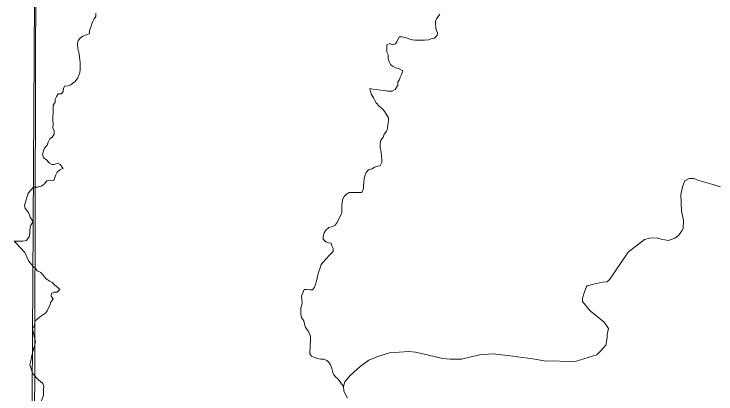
# Model space of a CAD drawing. Extents: x 553962 to 842807, y 8883888 to 9032388.
# Drawn here: x 607488 to 610146, y 8906888 to 8908325 of the extents above; entities that cross this region are included whole.
import ezdxf

# ---------------------------------------------------------------- set-up
doc = ezdxf.new("R2010")
doc.units = 0
doc.header["$LTSCALE"] = 200
doc.layers.add('6', color=7, linetype='Continuous', lineweight=13)

msp = doc.modelspace()

# ---------------------------------------------------------------- linework, layer by layer
at = {"layer": '6'}
for points in [[(607657.7, 8924743.3), (607574.2, 8909874.9), (607492.3, 8896026.7)], [(607798.1, 8908328.7), (607798, 8908316.4), (607790.8, 8908307.3), (607786.7, 8908297.2), (607782.5, 8908288), (607778.4, 8908275.8), (607774.2, 8908263.6), (607774.1, 8908252.4), (607761.9, 8908247.4), (607748.6, 8908241.4), (607738.4, 8908234.3), (607731.2, 8908225.2), (607728.1, 8908215), (607728, 8908204.8), (607731, 8908189.6), (607735, 8908175.3), (607735.9, 8908163), (607736.8, 8908152.8), (607737.8, 8908141.6), (607737.7, 8908130.4), (607738.6, 8908114.1), (607737.5, 8908104), (607729.2, 8908083.6), (607719, 8908070.5), (607710.8, 8908063.4), (607702.6, 8908057.3), (607693.4, 8908053.3), (607679.2, 8908052.4), (607675, 8908043.2), (607673.9, 8908032), (607667.8, 8908022.9), (607655.6, 8908023), (607648.4, 8908013.9), (607643.2, 8908003.7), (607643.2, 8907992.5), (607636, 8907980.3), (607635.9, 8907969.1), (607635.7, 8907950.8), (607634.6, 8907937.6), (607634.5, 8907921.3), (607635.5, 8907910.1), (607635.3, 8907893.8), (607640.4, 8907884.6), (607640.3, 8907871.3), (607632.1, 8907859.2), (607623.9, 8907853.1), (607616.7, 8907840.9)], [(609100.7, 8908325.4), (609089.1, 8908309.1), (609084, 8908300), (609083.9, 8908288.8), (609084.8, 8908275.5), (609086.8, 8908264.3), (609090.8, 8908255.1), (609089.7, 8908243.9), (609080.5, 8908234.8), (609067.2, 8908231.8), (609057, 8908227.8), (609042.8, 8908226.9), (609032.6, 8908226.9), (609020.4, 8908227), (609007.2, 8908227.1), (608995, 8908228.2), (608982.8, 8908231.3), (608973.7, 8908235.4), (608956.4, 8908238.6), (608946.2, 8908238.7), (608938, 8908220.4), (608931.8, 8908212.3), (608921.6, 8908209.3), (608910.5, 8908213.4), (608899.2, 8908209.4), (608899.1, 8908195.2), (608899, 8908180.9), (608905.1, 8908170.7), (608905, 8908156.4), (608909, 8908144.2), (608913, 8908135), (608921, 8908127.8), (608933.2, 8908121.6), (608946.4, 8908118.5), (608959.6, 8908110.3), (608955.4, 8908097.1), (608950.3, 8908086.9), (608947.1, 8908076.7), (608941, 8908068.6), (608940.9, 8908053.6)], [(608939.6, 8908053.7), (608931.6, 8908040.2), (608919.4, 8908034.1), (608902.1, 8908034.2), (608888.9, 8908036.3), (608875.7, 8908037.4), (608861.4, 8908039.6), (608846.2, 8908040.7), (608835.2, 8908043.2), (608835.2, 8908043.2)], [(608835.2, 8908043.4), (608835.2, 8908043.2), (608836.5, 8908036.6), (608841.4, 8908021.3), (608848.5, 8908008), (608853.5, 8907998.8), (608859.5, 8907989.6), (608870.6, 8907976.3), (608882.8, 8907967.1), (608891.8, 8907955.8), (608897.9, 8907945.6), (608905.9, 8907932.3), (608905.8, 8907921.1), (608902.7, 8907905.8), (608901.6, 8907892.6), (608898.4, 8907882.4), (608889.2, 8907870.3), (608885.1, 8907860.1), (608876.8, 8907847.9), (608874.7, 8907834.7), (608874.6, 8907820.4), (608876.6, 8907810.3), (608879.5, 8907789.9), (608880.4, 8907774.6), (608880.3, 8907763.4), (608874.1, 8907751.2), (608864, 8907750.2), (608852.8, 8907746.2), (608843.6, 8907740.2), (608830.3, 8907736.2), (608821.1, 8907726.1)], [(607616.7, 8907840.9), (607613.5, 8907828.7), (607603.3, 8907817.6), (607599.1, 8907806.4), (607596, 8907795.2), (607599, 8907781.9), (607610.1, 8907774.8), (607622.2, 8907761.4), (607630.7, 8907756.6), (607639.9, 8907756.2), (607639.9, 8907756.2)], [(607639.9, 8907756.2), (607652.7, 8907761.3), (607662.8, 8907756.5), (607666.7, 8907751.4), (607673.7, 8907741.1), (607674.2, 8907740.4)], [(607674, 8907740.4), (607673, 8907740.4), (607660.8, 8907735.4), (607651.6, 8907727.3), (607646.4, 8907717.2), (607638.2, 8907695.8), (607627, 8907696.9), (607611.7, 8907693.9), (607602.5, 8907681.8), (607591.2, 8907673.7), (607576.9, 8907670.7), (607561.1, 8907670.8)], [(608821.1, 8907726.1), (608816.9, 8907716.9), (608813.8, 8907700.7), (608812.7, 8907687.4), (608811.6, 8907676.2), (608811.5, 8907665), (608805.3, 8907649.8), (608770.7, 8907650), (608757.5, 8907650.1), (608746.2, 8907644), (608738.1, 8907634.9), (608732.9, 8907625.8), (608729.8, 8907612.6), (608729.7, 8907602.4), (608729.6, 8907592.2), (608729.5, 8907574.9), (608725.4, 8907564.7), (608717.1, 8907548.5), (608711.9, 8907536.3), (608703.5, 8907526.3), (608691.2, 8907520.6), (608680.4, 8907517.7), (608668, 8907508), (608662.8, 8907497.9), (608658.7, 8907483.6), (608658.6, 8907473.5), (608668.7, 8907463.2), (608678.9, 8907460.1), (608689, 8907458), (608691, 8907447.8), (608696, 8907438.6), (608695.9, 8907426.4), (608688.8, 8907419.3), (608680.6, 8907411.2), (608669.3, 8907399), (608659, 8907386.9), (608650.8, 8907377.8), (608646.7, 8907364.6), (608641.5, 8907351.3), (608638.3, 8907339.1), (608635.2, 8907325.9), (608632.1, 8907312.7), (608630, 8907302.5), (608625.8, 8907291.3), (608618.6, 8907282.2), (608608.5, 8907282.3), (608596.3, 8907283.4), (608586.1, 8907283.4)], [(610163.2, 8907671.2), (610134, 8907680), (610081.5, 8907696.1), (610062.5, 8907703.4), (610045, 8907703.4), (610027.5, 8907694.6), (610020.2, 8907675.6), (610012.9, 8907642), (610015.8, 8907579.2), (610023.1, 8907545.6), (610021.6, 8907513.4), (610017.2, 8907504.6), (610004.1, 8907487.1), (609989.5, 8907476.9), (609966.2, 8907468.1), (609938.4, 8907473.9), (609920.9, 8907478.3), (609894.6, 8907476.9), (609875.6, 8907472.5), (609812.9, 8907424.3), (609763.2, 8907349.7), (609745.7, 8907323.4), (609734.1, 8907311.8), (609716.5, 8907310.3), (609681.5, 8907303), (609658.1, 8907297.1), (609655.2, 8907294.2), (609646.5, 8907270.8), (609640.6, 8907250.4), (609640.6, 8907237.2), (609669.8, 8907202.2), (609722.4, 8907159.8), (609731.1, 8907146.6), (609738.4, 8907134.9), (609734.1, 8907113), (609734.1, 8907101.3), (609728.2, 8907072.1), (609706.3, 8907047.2), (609694.6, 8907035.6), (609612.9, 8907010.7), (609494.7, 8907013.6), (609452.3, 8907020.9), (609376.2, 8907030.4), (609302, 8907039.9), (609250.9, 8907035.6), (609182.3, 8907019.5), (609139.9, 8907019.5), (609112.2, 8907022.4), (609008.6, 8907045.8)], [(607561.1, 8907670.8), (607540.8, 8907647.7), (607527.6, 8907601.1), (607530.3, 8907589), (607542.1, 8907574.9), (607549.3, 8907557.3), (607558.7, 8907541.9), (607559.4, 8907537.7), (607551.8, 8907527), (607548.8, 8907519.6), (607545.9, 8907484.3), (607535.4, 8907468.7), (607521.3, 8907466.6), (607487.9, 8907465.6)], [(607487.9, 8907465.6), (607496, 8907458.9), (607528.6, 8907422.7), (607544.1, 8907390), (607560.9, 8907370.7)], [(607560.9, 8907370.7), (607569.2, 8907362.4), (607575.2, 8907354.2), (607589.4, 8907347), (607602.5, 8907332.7), (607608.6, 8907324.5), (607621.7, 8907314.2), (607631.9, 8907310.1), (607643, 8907299.8), (607654.1, 8907290.6), (607661.2, 8907283.4), (607650.9, 8907273.3), (607638.7, 8907273.4), (607629.5, 8907268.3), (607628.4, 8907258.1), (607635.5, 8907246.9), (607627.3, 8907234.7), (607623.1, 8907222.5), (607619, 8907213.4), (607612.8, 8907202.2), (607606.6, 8907194.1), (607595.4, 8907186), (607584.2, 8907177.9), (607575, 8907170.9), (607566.8, 8907163.8), (607566.7, 8907153.6), (607562.6, 8907143.5), (607558.4, 8907133.3), (607569.3, 8907085.4)], [(608586.1, 8907283.4), (608576.5, 8907257.8), (608577.4, 8907245.6), (608578.4, 8907235.4), (608577.3, 8907225.2), (608574.2, 8907214), (608574.1, 8907203.8), (608574, 8907188.6), (608577, 8907177.3), (608585, 8907165.1), (608588, 8907152.8), (608592, 8907139.6), (608601, 8907128.3), (608607.1, 8907117.1), (608611, 8907104.8), (608610.9, 8907090.6), (608609.8, 8907074.3), (608608.7, 8907060), (608608.6, 8907049.8), (608608.6, 8907039.7), (608614.6, 8907030.4), (608626.8, 8907026.3), (608635.9, 8907022.2), (608649.1, 8907019), (608661.3, 8907018.9), (608672.5, 8907014.8), (608679.5, 8907007.6), (608685.6, 8906998.4), (608691.6, 8906984.1), (608694.5, 8906968.8), (608698.5, 8906959.7), (608706.6, 8906951.5), (608714.7, 8906944.3), (608735.6, 8906915.7)], [(607569.3, 8907085.4), (607554.8, 8907033.5), (607551.4, 8907013.4), (607547.1, 8906998.4), (607558.5, 8906964.3)], [(609008.6, 8907045.8), (608982.3, 8907048.7), (608909.3, 8907042.9), (608865.5, 8907029.7), (608831.9, 8907015.1), (608798.4, 8906991.7), (608760.4, 8906958.1), (608740, 8906933.3), (608735.6, 8906915.7), (608737.1, 8906898.2), (608750.2, 8906871.9)], [(607558.5, 8906964.3), (607581, 8906941.1), (607589, 8906933.9), (607597.1, 8906927.8), (607600.1, 8906915.5), (607600, 8906905.3), (607600, 8906893.1), (607599.9, 8906882.9), (607595.7, 8906872), (607592.1, 8906863.3), (607590.5, 8906848.3), (607588.9, 8906841.3), (607590.3, 8906830.4), (607595, 8906814.9), (607592.1, 8906802.2), (607605.5, 8906749.4), (607604.9, 8906669.2)]]:
    msp.add_lwpolyline(points, dxfattribs=at)
msp.add_lwpolyline([(618535.2, 8909853.3), (607574.3, 8909890.7), (607543.3, 8898835.3), (618504.2, 8898795.8)], close=True, dxfattribs=at)

doc.saveas('drawing.dxf')
